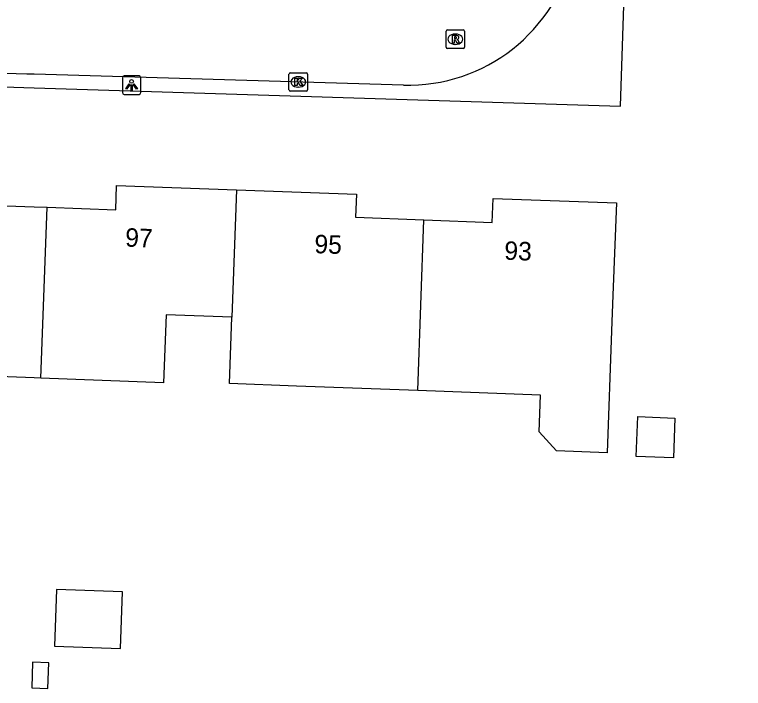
# Model space of a CAD drawing. Extents: x 158461 to 159795, y 387220 to 388672.
# Drawn here: x 159498.94 to 159538.39, y 387791.06 to 387827.55 of the extents above; entities that cross this region are included whole.
import ezdxf

# ---------------------------------------------------------------- set-up
doc = ezdxf.new("R2010")
doc.units = 0
for name, color, linetype in [('IMGEO_Kolk', 7, 'Continuous'), ('IMGEO_Lichtpunt', 7, 'Continuous'), ('IMGEO_Pand', 7, 'Continuous'), ('IMGEO_Pand_nummerreeks', 7, 'Continuous'), ('IMGEO_Rijbaan_lokaal_open', 7, 'Continuous'), ('IMGEO_Rioolput', 7, 'Continuous'), ('IMGEO_Voetpad_open', 7, 'Continuous')]:
    doc.layers.add(name, color=color, linetype=linetype)

msp = doc.modelspace()

# ---------------------------------------------------------------- linework, layer by layer
at = {"layer": 'IMGEO_Kolk'}
for p, q in [((159513.795, 387823.473), (159513.795, 387824.325)), ((159513.87, 387824.399), (159514.722, 387824.399)), ((159514.283, 387824.179), (159514.308, 387824.179)), ((159514.796, 387824.325), (159514.796, 387823.473)), ((159514.722, 387823.399), (159513.87, 387823.399)), ((159514.306, 387823.619), (159514.281, 387823.619))]:
    msp.add_line(p, q, dxfattribs=at)
for points in [[(159513.795, 387823.473), (159513.795, 387824.325)], [(159513.87, 387824.399), (159514.722, 387824.399)], [(159514.116, 387824.099), (159514.239, 387824.099), (159514.239, 387823.948), (159514.369, 387824.099), (159514.533, 387824.099), (159514.387, 387823.948), (159514.54, 387823.699), (159514.388, 387823.699), (159514.303, 387823.863), (159514.239, 387823.796), (159514.239, 387823.699), (159514.116, 387823.699), (159514.116, 387824.099)], [(159514.796, 387824.325), (159514.796, 387823.473)], [(159514.722, 387823.399), (159513.87, 387823.399)]]:
    msp.add_lwpolyline(points, dxfattribs=at)
for centre, start, end in [((159513.872, 387824.323), 91.552, 178.448), ((159513.872, 387824.323), 91.552, 178.448), ((159514.72, 387824.323), 1.552, 88.448), ((159514.72, 387824.323), 1.552, 88.448), ((159513.872, 387823.475), 181.552, 268.448), ((159513.872, 387823.475), 181.552, 268.448), ((159514.72, 387823.475), 271.552, 358.448), ((159514.72, 387823.475), 271.552, 358.448)]:
    msp.add_arc(centre, 0.0765, start, end, dxfattribs=at)
for centre, major_axis, ratio, start_param, end_param in [((159514.282, 387823.899), (-0.387, 0.002), 0.722429, 4.712389, 7.853982), ((159514.307, 387823.899), (-0.39, 0.002), 0.717154, 1.570796, 4.712389)]:
    msp.add_ellipse(centre, major_axis=major_axis, ratio=ratio, start_param=start_param, end_param=end_param, dxfattribs=at)
at = {"layer": 'IMGEO_Lichtpunt'}
for p, q in [((159504.777, 387824.127), (159504.777, 387823.32)), ((159504.777, 387824.127), (159504.777, 387823.32)), ((159505.679, 387824.222), (159504.871, 387824.222)), ((159505.679, 387824.222), (159504.871, 387824.222)), ((159505.773, 387823.32), (159505.773, 387824.127)), ((159505.773, 387823.32), (159505.773, 387824.127)), ((159504.871, 387823.226), (159505.679, 387823.226)), ((159504.871, 387823.226), (159505.679, 387823.226))]:
    msp.add_line(p, q, dxfattribs=at)
for points in [[(159505.151, 387823.791), (159505.19, 387823.763), (159505.002, 387823.501), (159504.964, 387823.528), (159505.151, 387823.791)], [(159505.253, 387823.743), (159505.3, 387823.743), (159505.3, 387823.421), (159505.253, 387823.421), (159505.253, 387823.743)], [(159505.363, 387823.763), (159505.401, 387823.79), (159505.588, 387823.528), (159505.549, 387823.5), (159505.363, 387823.763)]]:
    msp.add_lwpolyline(points, dxfattribs=at)
msp.add_circle((159505.276, 387823.925), 0.0994, dxfattribs=at)
for centre, start, end in [((159504.871, 387824.127), 90, 180), ((159504.871, 387824.127), 90, 180), ((159505.679, 387824.127), 0, 90), ((159505.679, 387824.127), 0, 90), ((159504.871, 387823.32), 180, 270), ((159504.871, 387823.32), 180, 270), ((159505.679, 387823.32), 270, 0), ((159505.679, 387823.32), 270, 360)]:
    msp.add_arc(centre, 0.0946, start, end, dxfattribs=at)
at = {"layer": 'IMGEO_Pand'}
for points in [[(159490.56, 387818.767), (159497.042, 387818.526), (159496.995, 387817.247), (159500, 387817.136), (159500.705, 387817.11)], [(159500.705, 387817.11), (159504.413, 387816.971), (159504.462, 387818.3), (159510.955, 387818.058)], [(159510.955, 387818.058), (159510.702, 387811.156)], [(159510.955, 387818.058), (159517.449, 387817.816), (159517.403, 387816.573), (159521.102, 387816.435)], [(159521.102, 387816.435), (159524.799, 387816.297), (159524.848, 387817.596), (159531.517, 387817.347), (159531.331, 387812.351), (159531.259, 387810.424), (159531.012, 387803.823), (159528.284, 387803.925), (159527.329, 387804.953), (159527.403, 387806.943), (159520.764, 387807.19)], [(159500.367, 387807.863), (159500.705, 387817.11)], [(159520.764, 387807.19), (159521.102, 387816.435)], [(159510.702, 387811.156), (159507.142, 387811.289), (159507.005, 387807.615), (159500.367, 387807.863)], [(159520.764, 387807.19), (159514.208, 387807.434), (159510.571, 387807.569), (159510.702, 387811.156)], [(159500.367, 387807.863), (159500, 387807.877), (159493.78, 387808.108), (159490.175, 387808.242)], [(159532.593, 387803.618), (159532.674, 387805.775), (159534.682, 387805.7), (159534.602, 387803.543), (159532.593, 387803.618)], [(159501.1, 387793.353), (159504.668, 387793.22), (159504.782, 387796.287), (159501.214, 387796.42), (159501.1, 387793.353)], [(159499.866, 387791.092), (159500.746, 387791.059), (159500.797, 387792.445), (159499.918, 387792.478), (159499.866, 387791.092)]]:
    msp.add_lwpolyline(points, dxfattribs=at)
at = {"layer": 'IMGEO_Rijbaan_lokaal_open'}
msp.add_lwpolyline([(159519.987, 387823.73), (159500, 387824.318), (159499.605, 387824.329), (159458.985, 387825.603), (159451.443, 387825.84)], dxfattribs=at)
msp.add_arc((159520.243, 387832.873), 9.147, 268.397, 347.9207, dxfattribs=at)
at = {"layer": 'IMGEO_Rioolput'}
for p, q in [((159522.295, 387825.789), (159522.295, 387826.641)), ((159522.37, 387826.715), (159523.222, 387826.715)), ((159522.783, 387826.495), (159522.808, 387826.495)), ((159523.296, 387826.641), (159523.296, 387825.789)), ((159523.222, 387825.715), (159522.37, 387825.715)), ((159522.806, 387825.935), (159522.781, 387825.935))]:
    msp.add_line(p, q, dxfattribs=at)
for points in [[(159522.295, 387825.789), (159522.295, 387826.641)], [(159522.37, 387826.715), (159523.222, 387826.715)], [(159523.296, 387826.641), (159523.296, 387825.789)], [(159522.884, 387826.413), (159522.632, 387826.415), (159522.632, 387826.015)], [(159522.632, 387826.015), (159522.756, 387826.015), (159522.756, 387826.177), (159522.767, 387826.177)], [(159522.81, 387826.334), (159522.756, 387826.334), (159522.756, 387826.253)], [(159522.756, 387826.253), (159522.808, 387826.253)], [(159522.814, 387826.148), (159522.885, 387826.015), (159523.025, 387826.015), (159522.96, 387826.141)], [(159523.222, 387825.715), (159522.37, 387825.715)]]:
    msp.add_lwpolyline(points, dxfattribs=at)
for centre, radius, start, end in [((159522.372, 387826.639), 0.0765, 91.552, 178.448), ((159522.372, 387826.639), 0.0765, 91.552, 178.448), ((159523.22, 387826.639), 0.0765, 1.552, 88.448), ((159523.22, 387826.639), 0.0765, 1.552, 88.448), ((159522.766, 387826.124), 0.0533, 26.0293, 88.6989), ((159522.792, 387826.442), 0.19, 274.7715, 282.9687), ((159522.816, 387826.238), 0.0964, 77.0061, 93.1865), ((159522.83, 387826.295), 0.0378, 276.6634, 79.6772), ((159522.883, 387826.303), 0.109, 350.3612, 89.416), ((159522.881, 387826.303), 0.112, 277.5842, 350.9817), ((159522.865, 387826.088), 0.108, 29.5134, 73.7905), ((159522.372, 387825.791), 0.0765, 181.552, 268.448), ((159522.372, 387825.791), 0.0765, 181.552, 268.448), ((159523.22, 387825.791), 0.0765, 271.552, 358.448), ((159523.22, 387825.791), 0.0765, 271.552, 358.448)]:
    msp.add_arc(centre, radius, start, end, dxfattribs=at)
for centre, major_axis, ratio, start_param, end_param in [((159522.782, 387826.215), (-0.387, 0.002), 0.722429, 4.712389, 7.853982), ((159522.807, 387826.215), (-0.39, 0.002), 0.717154, 1.570796, 4.712389)]:
    msp.add_ellipse(centre, major_axis=major_axis, ratio=ratio, start_param=start_param, end_param=end_param, dxfattribs=at)
at = {"layer": 'IMGEO_Voetpad_open'}
msp.add_lwpolyline([(159459.123, 387824.908), (159500, 387823.574), (159531.735, 387822.593), (159532.128, 387834.039), (159538.634, 387865.163), (159541.994, 387881.236), (159543.84, 387890.065)], dxfattribs=at)

# ---------------------------------------------------------------- texts
at = {"layer": 'IMGEO_Pand_nummerreeks'}
for s, rotation, p in [('97', 358.0088, (159504.916, 387814.986)), ('95', 358.0196, (159515.156, 387814.631)), ('93', 358.0196, (159525.437, 387814.275))]:
    msp.add_text(s, height=1, rotation=rotation, dxfattribs=at).set_placement(p)

doc.saveas('drawing.dxf')
